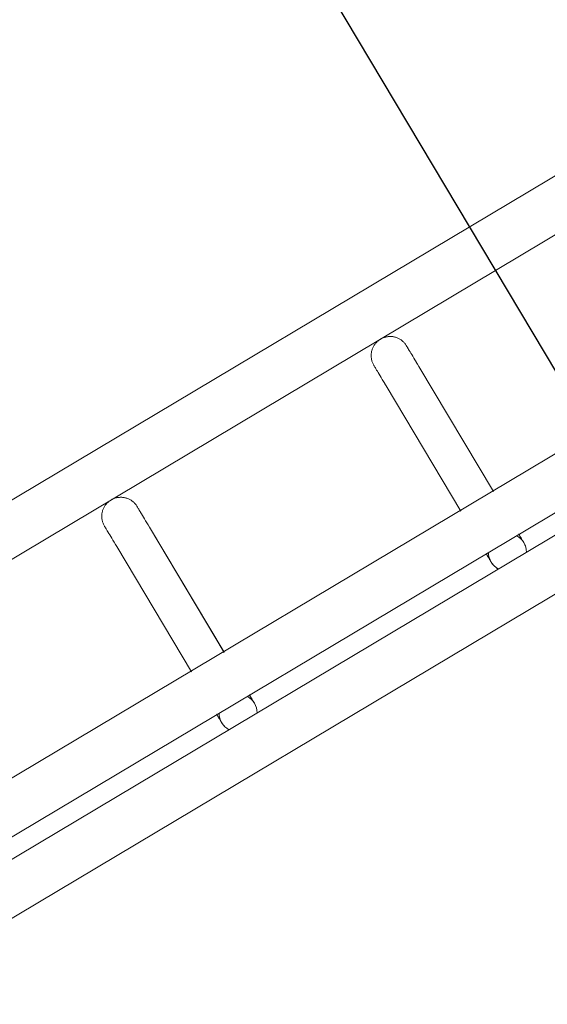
# Model space of a CAD drawing. Header units: metres. Extents: x 127444 to 127966, y 464485 to 464708.
# Tile 344 of 425: x 127926.3486 to 127926.4319, y 464651.3659 to 464651.5211. Entities that reach past the tile are written whole.
import ezdxf

# ---------------------------------------------------------------- set-up
doc = ezdxf.new("R2010")
doc.units = ezdxf.units.M
doc.layers.get('Defpoints').update_dxf_attribs({"color": 181, "lineweight": 25})
for name, color, linetype, lineweight in [('A-FLOR-HRAL', 11, 'Continuous', 9), ('B-WE-VH-VERHARDING_BETONSTRAATSTEEN-A-200', 8, 'Continuous', 9), ('S-BEAM', 12, 'Continuous', 9)]:
    doc.layers.add(name, color=color, linetype=linetype, lineweight=lineweight)

# ---------------------------------------------------------------- blocks, each defined once
blk = doc.blocks.new('34_22_B_BNP_Hekwerk_Integra_Schuin - Integra_Schuin_1000-4876941--2_00_00')
at = {"layer": 'A-FLOR-HRAL'}
for p, q in [((2736.98, 47.13), (-1956.09, 47.13)), ((-1956.09, 39.13), (2736.98, 39.13)), ((2736.97, 9.5), (-1956.09, 9.5)), ((-1956.09, 1.5), (2736.97, 1.5)), ((2736.97, -1.5), (-1956.09, -1.5)), ((-1956.09, -9.5), (2736.97, -9.5))]:
    blk.add_line(p, q, dxfattribs=at)
at = {"layer": 'S-BEAM'}
for p, q in [((2507.04, 32.34), (2507.04, 9.36)), ((2507.04, 32.34), (2507.04, 9.36)), ((2507.04, 32.34), (2507.04, 9.36)), ((2507.04, 32.34), (2507.04, 9.37)), ((2513.04, 9.36), (2513.04, 32.34)), ((2513.04, 9.36), (2513.04, 32.34)), ((2513.04, 9.36), (2513.04, 32.34)), ((2513.04, 9.37), (2513.04, 32.34)), ((2556.51, 32.34), (2556.51, 9.36)), ((2556.51, 32.34), (2556.51, 9.36)), ((2556.51, 32.34), (2556.51, 9.36)), ((2556.51, 32.34), (2556.51, 9.37)), ((2562.51, 9.36), (2562.51, 32.34)), ((2562.51, 9.36), (2562.51, 32.34)), ((2562.51, 9.36), (2562.51, 32.34)), ((2562.51, 9.37), (2562.51, 32.34))]:
    blk.add_line(p, q, dxfattribs=at)
at = {"layer": 'S-BEAM', "flags": 128}
for points in [[(2507.04, 36.13), (2507.04, 36.25), (2507.05, 36.36), (2507.06, 36.48), (2507.08, 36.6), (2507.1, 36.72), (2507.12, 36.84), (2507.15, 36.95), (2507.19, 37.07), (2507.23, 37.18), (2507.27, 37.29), (2507.32, 37.4), (2507.38, 37.51), (2507.43, 37.62), (2507.5, 37.72), (2507.56, 37.82), (2507.63, 37.92), (2507.7, 38.01), (2507.78, 38.1), (2507.86, 38.19), (2507.95, 38.28), (2508.03, 38.36), (2508.13, 38.44), (2508.22, 38.51), (2508.32, 38.58), (2508.42, 38.65), (2508.52, 38.71), (2508.62, 38.77), (2508.73, 38.83), (2508.84, 38.88), (2508.95, 38.92), (2509.06, 38.96), (2509.18, 39), (2509.29, 39.03), (2509.41, 39.06), (2509.53, 39.08), (2509.65, 39.1), (2509.77, 39.11), (2509.88, 39.12), (2510, 39.12), (2510.12, 39.12), (2510.24, 39.12), (2510.36, 39.11), (2510.48, 39.09), (2510.6, 39.07), (2510.72, 39.05), (2510.83, 39.02), (2510.95, 38.98), (2511.06, 38.94), (2511.18, 38.9), (2511.29, 38.85), (2511.39, 38.8), (2511.5, 38.74), (2511.6, 38.68), (2511.7, 38.62), (2511.8, 38.55), (2511.9, 38.48), (2511.99, 38.4), (2512.08, 38.32), (2512.17, 38.24), (2512.25, 38.15), (2512.33, 38.06), (2512.4, 37.97), (2512.48, 37.87), (2512.54, 37.77), (2512.61, 37.67), (2512.67, 37.57), (2512.72, 37.46), (2512.77, 37.35), (2512.82, 37.24), (2512.86, 37.13), (2512.9, 37.02), (2512.94, 36.9), (2512.96, 36.78), (2512.99, 36.67), (2513.01, 36.55), (2513.02, 36.43), (2513.03, 36.31), (2513.04, 36.19), (2513.04, 36.13)], [(2507.08, 36.6), (2507.1, 36.72), (2507.12, 36.84), (2507.15, 36.95), (2507.19, 37.07), (2507.23, 37.18), (2507.27, 37.29), (2507.32, 37.4), (2507.38, 37.51), (2507.43, 37.62), (2507.5, 37.72), (2507.56, 37.82), (2507.63, 37.92), (2507.7, 38.01), (2507.78, 38.1), (2507.86, 38.19), (2507.95, 38.28), (2508.03, 38.36), (2508.13, 38.44), (2508.22, 38.51), (2508.32, 38.58), (2508.42, 38.65), (2508.52, 38.71), (2508.62, 38.77), (2508.73, 38.83), (2508.84, 38.88), (2508.95, 38.92), (2509.06, 38.96), (2509.18, 39), (2509.29, 39.03), (2509.41, 39.06), (2509.53, 39.08), (2509.65, 39.1), (2509.77, 39.11), (2509.88, 39.12), (2510, 39.12), (2510.12, 39.12), (2510.24, 39.12), (2510.36, 39.11), (2510.48, 39.09), (2510.6, 39.07), (2510.72, 39.05), (2510.83, 39.02), (2510.95, 38.98), (2511.06, 38.94), (2511.18, 38.9), (2511.29, 38.85), (2511.39, 38.8), (2511.5, 38.74), (2511.6, 38.68), (2511.7, 38.62), (2511.8, 38.55), (2511.9, 38.48), (2511.99, 38.4), (2512.08, 38.32), (2512.17, 38.24), (2512.25, 38.15), (2512.33, 38.06), (2512.4, 37.97), (2512.48, 37.87), (2512.54, 37.77), (2512.61, 37.67), (2512.67, 37.57), (2512.72, 37.46), (2512.77, 37.35), (2512.82, 37.24), (2512.86, 37.13), (2512.9, 37.02), (2512.94, 36.9), (2512.96, 36.78), (2512.99, 36.67), (2513.01, 36.55), (2513.02, 36.43), (2513.03, 36.31), (2513.04, 36.19), (2513.04, 36.13)], [(2556.51, 36.13), (2556.52, 36.25), (2556.52, 36.36), (2556.54, 36.48), (2556.55, 36.6), (2556.57, 36.72), (2556.6, 36.84), (2556.63, 36.95), (2556.67, 37.07), (2556.71, 37.18), (2556.75, 37.29), (2556.8, 37.4), (2556.85, 37.51), (2556.91, 37.62), (2556.97, 37.72), (2557.04, 37.82), (2557.11, 37.92), (2557.18, 38.01), (2557.26, 38.1), (2557.34, 38.19), (2557.42, 38.28), (2557.51, 38.36), (2557.6, 38.44), (2557.7, 38.51), (2557.79, 38.58), (2557.89, 38.65), (2558, 38.71), (2558.1, 38.77), (2558.21, 38.83), (2558.32, 38.88), (2558.43, 38.92), (2558.54, 38.96), (2558.65, 39), (2558.77, 39.03), (2558.89, 39.06), (2559, 39.08), (2559.12, 39.1), (2559.24, 39.11), (2559.36, 39.12), (2559.48, 39.12), (2559.6, 39.12), (2559.72, 39.12), (2559.84, 39.11), (2559.96, 39.09), (2560.08, 39.07), (2560.2, 39.05), (2560.31, 39.02), (2560.43, 38.98), (2560.54, 38.94), (2560.65, 38.9), (2560.76, 38.85), (2560.87, 38.8), (2560.98, 38.74), (2561.08, 38.68), (2561.18, 38.62), (2561.28, 38.55), (2561.38, 38.48), (2561.47, 38.4), (2561.56, 38.32), (2561.64, 38.24), (2561.73, 38.15), (2561.81, 38.06), (2561.88, 37.97), (2561.95, 37.87), (2562.02, 37.77), (2562.09, 37.67), (2562.15, 37.57), (2562.2, 37.46), (2562.25, 37.35), (2562.3, 37.24), (2562.34, 37.13), (2562.38, 37.02), (2562.41, 36.9), (2562.44, 36.78), (2562.47, 36.67), (2562.48, 36.55), (2562.5, 36.43), (2562.51, 36.31), (2562.51, 36.19), (2562.51, 36.13)], [(2556.55, 36.6), (2556.57, 36.72), (2556.6, 36.84), (2556.63, 36.95), (2556.67, 37.07), (2556.71, 37.18), (2556.75, 37.29), (2556.8, 37.4), (2556.85, 37.51), (2556.91, 37.62), (2556.97, 37.72), (2557.04, 37.82), (2557.11, 37.92), (2557.18, 38.01), (2557.26, 38.1), (2557.34, 38.19), (2557.42, 38.28), (2557.51, 38.36), (2557.6, 38.44), (2557.7, 38.51), (2557.79, 38.58), (2557.89, 38.65), (2558, 38.71), (2558.1, 38.77), (2558.21, 38.83), (2558.32, 38.88), (2558.43, 38.92), (2558.54, 38.96), (2558.65, 39), (2558.77, 39.03), (2558.89, 39.06), (2559, 39.08), (2559.12, 39.1), (2559.24, 39.11), (2559.36, 39.12), (2559.48, 39.12), (2559.6, 39.12), (2559.72, 39.12), (2559.84, 39.11), (2559.96, 39.09), (2560.08, 39.07), (2560.2, 39.05), (2560.31, 39.02), (2560.43, 38.98), (2560.54, 38.94), (2560.65, 38.9), (2560.76, 38.85), (2560.87, 38.8), (2560.98, 38.74), (2561.08, 38.68), (2561.18, 38.62), (2561.28, 38.55), (2561.38, 38.48), (2561.47, 38.4), (2561.56, 38.32), (2561.64, 38.24), (2561.73, 38.15), (2561.81, 38.06), (2561.88, 37.97), (2561.95, 37.87), (2562.02, 37.77), (2562.09, 37.67), (2562.15, 37.57), (2562.2, 37.46), (2562.25, 37.35), (2562.3, 37.24), (2562.34, 37.13), (2562.38, 37.02), (2562.41, 36.9), (2562.44, 36.78), (2562.47, 36.67), (2562.48, 36.55), (2562.5, 36.43), (2562.51, 36.31), (2562.51, 36.19), (2562.51, 36.13)], [(2507.04, 32.34), (2507.04, 32.75), (2507.04, 33.15), (2507.04, 33.52), (2507.04, 33.87), (2507.04, 34.2), (2507.04, 34.5), (2507.04, 34.78), (2507.04, 35.03), (2507.04, 35.26), (2507.04, 35.46), (2507.04, 35.64), (2507.04, 35.78), (2507.04, 35.91), (2507.04, 36), (2507.04, 36.07), (2507.04, 36.11), (2507.04, 36.13)], [(2507.04, 36.13), (2507.04, 36.11), (2507.04, 36.07), (2507.04, 36), (2507.04, 35.91), (2507.04, 35.79), (2507.04, 35.64), (2507.04, 35.46), (2507.04, 35.26), (2507.04, 35.04), (2507.04, 34.78), (2507.04, 34.51), (2507.04, 34.2), (2507.04, 33.88), (2507.04, 33.53), (2507.04, 33.16), (2507.04, 32.76), (2507.04, 32.34), (2507.04, 32.34)], [(2513.04, 32.34), (2513.04, 32.75), (2513.04, 33.15), (2513.04, 33.52), (2513.04, 33.87), (2513.04, 34.2), (2513.04, 34.5), (2513.04, 34.78), (2513.04, 35.03), (2513.04, 35.26), (2513.04, 35.46), (2513.04, 35.64), (2513.04, 35.78), (2513.04, 35.91), (2513.04, 36), (2513.04, 36.07), (2513.04, 36.11), (2513.04, 36.13)], [(2513.04, 36.13), (2513.04, 36.11), (2513.04, 36.07), (2513.04, 36), (2513.04, 35.91), (2513.04, 35.79), (2513.04, 35.64), (2513.04, 35.46), (2513.04, 35.26), (2513.04, 35.04), (2513.04, 34.78), (2513.04, 34.51), (2513.04, 34.2), (2513.04, 33.88), (2513.04, 33.53), (2513.04, 33.16), (2513.04, 32.76), (2513.04, 32.34), (2513.04, 32.34)], [(2513.04, 33.52), (2513.04, 33.87), (2513.04, 34.2), (2513.04, 34.5), (2513.04, 34.78), (2513.04, 35.03), (2513.04, 35.26), (2513.04, 35.46), (2513.04, 35.64), (2513.04, 35.78), (2513.04, 35.91), (2513.04, 36), (2513.04, 36.07), (2513.04, 36.11), (2513.04, 36.13)], [(2513.04, 36.13), (2513.04, 36.11), (2513.04, 36.07), (2513.04, 36), (2513.04, 35.91), (2513.04, 35.79), (2513.04, 35.64), (2513.04, 35.46), (2513.04, 35.26), (2513.04, 35.04), (2513.04, 34.78), (2513.04, 34.51), (2513.04, 34.2), (2513.04, 33.88), (2513.04, 33.53)], [(2556.51, 32.34), (2556.51, 32.75), (2556.51, 33.15), (2556.51, 33.52), (2556.51, 33.87), (2556.51, 34.2), (2556.51, 34.5), (2556.51, 34.78), (2556.51, 35.03), (2556.51, 35.26), (2556.51, 35.46), (2556.51, 35.64), (2556.51, 35.78), (2556.51, 35.91), (2556.51, 36), (2556.51, 36.07), (2556.51, 36.11), (2556.51, 36.13)], [(2556.51, 36.13), (2556.51, 36.11), (2556.51, 36.07), (2556.51, 36), (2556.51, 35.91), (2556.51, 35.79), (2556.51, 35.64), (2556.51, 35.46), (2556.51, 35.26), (2556.51, 35.04), (2556.51, 34.78), (2556.51, 34.51), (2556.51, 34.2), (2556.51, 33.88), (2556.51, 33.53), (2556.51, 33.16), (2556.51, 32.76), (2556.51, 32.34), (2556.51, 32.34)], [(2562.51, 32.34), (2562.51, 32.75), (2562.51, 33.15), (2562.51, 33.52), (2562.51, 33.87), (2562.51, 34.2), (2562.51, 34.5), (2562.51, 34.78), (2562.51, 35.03), (2562.51, 35.26), (2562.51, 35.46), (2562.51, 35.64), (2562.51, 35.78), (2562.51, 35.91), (2562.51, 36), (2562.51, 36.07), (2562.51, 36.11), (2562.51, 36.13)], [(2562.51, 36.13), (2562.51, 36.11), (2562.51, 36.07), (2562.51, 36), (2562.51, 35.91), (2562.51, 35.79), (2562.51, 35.64), (2562.51, 35.46), (2562.51, 35.26), (2562.51, 35.04), (2562.51, 34.78), (2562.51, 34.51), (2562.51, 34.2), (2562.51, 33.88), (2562.51, 33.53), (2562.51, 33.16), (2562.51, 32.76), (2562.51, 32.34), (2562.51, 32.34)], [(2562.51, 33.52), (2562.51, 33.87), (2562.51, 34.2), (2562.51, 34.5), (2562.51, 34.78), (2562.51, 35.03), (2562.51, 35.26), (2562.51, 35.46), (2562.51, 35.64), (2562.51, 35.78), (2562.51, 35.91), (2562.51, 36), (2562.51, 36.07), (2562.51, 36.11), (2562.51, 36.13)], [(2562.51, 36.13), (2562.51, 36.11), (2562.51, 36.07), (2562.51, 36), (2562.51, 35.91), (2562.51, 35.79), (2562.51, 35.64), (2562.51, 35.46), (2562.51, 35.26), (2562.51, 35.04), (2562.51, 34.78), (2562.51, 34.51), (2562.51, 34.2), (2562.51, 33.88), (2562.51, 33.53)], [(2507.04, 32.34), (2507.04, 32.75), (2507.04, 33.15), (2507.04, 33.52), (2507.04, 33.87), (2507.04, 34.2)], [(2507.04, 34.2), (2507.04, 33.88), (2507.04, 33.53), (2507.04, 33.16), (2507.04, 32.76), (2507.04, 32.34), (2507.04, 32.34)], [(2556.51, 32.34), (2556.51, 32.75), (2556.51, 33.15), (2556.51, 33.52), (2556.51, 33.87), (2556.51, 34.2)], [(2556.51, 34.2), (2556.51, 33.88), (2556.51, 33.53), (2556.51, 33.16), (2556.51, 32.76), (2556.51, 32.34), (2556.51, 32.34)], [(2507.04, 1.58), (2507.04, 1.38), (2507.04, 1.19), (2507.04, 1.02), (2507.04, 0.86), (2507.04, 0.71), (2507.04, 0.58), (2507.04, 0.46), (2507.04, 0.35), (2507.04, 0.26), (2507.04, 0.18), (2507.04, 0.12), (2507.04, 0.07), (2507.04, 0.03), (2507.04, 0.01), (2507.04, 0)], [(2507.04, 1.58), (2507.04, 1.38), (2507.04, 1.19), (2507.04, 1.02), (2507.04, 0.86), (2507.04, 0.71), (2507.04, 0.58), (2507.04, 0.46), (2507.04, 0.35), (2507.04, 0.26), (2507.04, 0.18), (2507.04, 0.12), (2507.04, 0.07), (2507.04, 0.03), (2507.04, 0.01), (2507.04, 0)], [(2507.04, 0), (2507.04, 0.01), (2507.04, 0.03), (2507.04, 0.06), (2507.04, 0.11), (2507.04, 0.18), (2507.04, 0.26), (2507.04, 0.35), (2507.04, 0.46), (2507.04, 0.58), (2507.04, 0.71), (2507.04, 0.86), (2507.04, 1.02), (2507.04, 1.19), (2507.04, 1.37), (2507.04, 1.57)], [(2507.04, 0), (2507.04, 0.01), (2507.04, 0.03), (2507.04, 0.06), (2507.04, 0.11), (2507.04, 0.18), (2507.04, 0.26), (2507.04, 0.35), (2507.04, 0.46), (2507.04, 0.58), (2507.04, 0.71), (2507.04, 0.86), (2507.04, 1.02), (2507.04, 1.19), (2507.04, 1.37), (2507.04, 1.57)], [(2513.04, 1.58), (2513.04, 1.38), (2513.04, 1.19), (2513.04, 1.02), (2513.04, 0.86), (2513.04, 0.71), (2513.04, 0.58), (2513.04, 0.46), (2513.04, 0.35), (2513.04, 0.26), (2513.04, 0.18), (2513.04, 0.12), (2513.04, 0.07), (2513.04, 0.03), (2513.04, 0.01), (2513.04, 0)], [(2513.04, 1.58), (2513.04, 1.38), (2513.04, 1.19), (2513.04, 1.02), (2513.04, 0.86), (2513.04, 0.71), (2513.04, 0.58), (2513.04, 0.46), (2513.04, 0.35), (2513.04, 0.26), (2513.04, 0.18), (2513.04, 0.12), (2513.04, 0.07), (2513.04, 0.03), (2513.04, 0.01), (2513.04, 0)], [(2513.04, 0), (2513.04, 0.01), (2513.04, 0.03), (2513.04, 0.06), (2513.04, 0.11), (2513.04, 0.18), (2513.04, 0.26), (2513.04, 0.35), (2513.04, 0.46), (2513.04, 0.58), (2513.04, 0.71), (2513.04, 0.86), (2513.04, 1.02), (2513.04, 1.19), (2513.04, 1.37), (2513.04, 1.57)], [(2513.04, 0), (2513.04, 0.01), (2513.04, 0.03), (2513.04, 0.06), (2513.04, 0.11), (2513.04, 0.18), (2513.04, 0.26), (2513.04, 0.35), (2513.04, 0.46), (2513.04, 0.58), (2513.04, 0.71), (2513.04, 0.86), (2513.04, 1.02), (2513.04, 1.19), (2513.04, 1.37), (2513.04, 1.57)], [(2556.51, 1.58), (2556.51, 1.38), (2556.51, 1.19), (2556.51, 1.02), (2556.51, 0.86), (2556.51, 0.71), (2556.51, 0.58), (2556.51, 0.46), (2556.51, 0.35), (2556.51, 0.26), (2556.51, 0.18), (2556.51, 0.12), (2556.51, 0.07), (2556.51, 0.03), (2556.51, 0.01), (2556.51, 0)], [(2556.51, 1.58), (2556.51, 1.38), (2556.51, 1.19), (2556.51, 1.02), (2556.51, 0.86), (2556.51, 0.71), (2556.51, 0.58), (2556.51, 0.46), (2556.51, 0.35), (2556.51, 0.26), (2556.51, 0.18), (2556.51, 0.12), (2556.51, 0.07), (2556.51, 0.03), (2556.51, 0.01), (2556.51, 0)], [(2556.51, 0), (2556.51, 0.01), (2556.51, 0.03), (2556.51, 0.06), (2556.51, 0.11), (2556.51, 0.18), (2556.51, 0.26), (2556.51, 0.35), (2556.51, 0.46), (2556.51, 0.58), (2556.51, 0.71), (2556.51, 0.86), (2556.51, 1.02), (2556.51, 1.19), (2556.51, 1.37), (2556.51, 1.57)], [(2556.51, 0), (2556.51, 0.01), (2556.51, 0.03), (2556.51, 0.06), (2556.51, 0.11), (2556.51, 0.18), (2556.51, 0.26), (2556.51, 0.35), (2556.51, 0.46), (2556.51, 0.58), (2556.51, 0.71), (2556.51, 0.86), (2556.51, 1.02), (2556.51, 1.19), (2556.51, 1.37), (2556.51, 1.57)], [(2562.51, 1.58), (2562.51, 1.38), (2562.51, 1.19), (2562.51, 1.02), (2562.51, 0.86), (2562.51, 0.71), (2562.51, 0.58), (2562.51, 0.46), (2562.51, 0.35), (2562.51, 0.26), (2562.51, 0.18), (2562.51, 0.12), (2562.51, 0.07), (2562.51, 0.03), (2562.51, 0.01), (2562.51, 0)], [(2562.51, 1.58), (2562.51, 1.38), (2562.51, 1.19), (2562.51, 1.02), (2562.51, 0.86), (2562.51, 0.71), (2562.51, 0.58), (2562.51, 0.46), (2562.51, 0.35), (2562.51, 0.26), (2562.51, 0.18), (2562.51, 0.12), (2562.51, 0.07), (2562.51, 0.03), (2562.51, 0.01), (2562.51, 0)], [(2562.51, 0), (2562.51, 0.01), (2562.51, 0.03), (2562.51, 0.06), (2562.51, 0.11), (2562.51, 0.18), (2562.51, 0.26), (2562.51, 0.35), (2562.51, 0.46), (2562.51, 0.58), (2562.51, 0.71), (2562.51, 0.86), (2562.51, 1.02), (2562.51, 1.19), (2562.51, 1.37), (2562.51, 1.57)], [(2562.51, 0), (2562.51, 0.01), (2562.51, 0.03), (2562.51, 0.06), (2562.51, 0.11), (2562.51, 0.18), (2562.51, 0.26), (2562.51, 0.35), (2562.51, 0.46), (2562.51, 0.58), (2562.51, 0.71), (2562.51, 0.86), (2562.51, 1.02), (2562.51, 1.19), (2562.51, 1.37), (2562.51, 1.57)], [(2507.09, -0.54), (2507.07, -0.42), (2507.05, -0.3), (2507.04, -0.18), (2507.04, -0.06), (2507.04, 0)], [(2507.09, -0.54), (2507.07, -0.42), (2507.05, -0.3), (2507.04, -0.18), (2507.04, -0.06), (2507.04, 0)], [(2513.04, 0), (2513.03, -0.12), (2513.03, -0.24), (2513.02, -0.36), (2513, -0.48), (2512.98, -0.6)], [(2513.04, 0), (2513.03, -0.12), (2513.03, -0.24), (2513.02, -0.36), (2513, -0.48), (2512.98, -0.6)], [(2556.56, -0.54), (2556.54, -0.42), (2556.53, -0.3), (2556.52, -0.18), (2556.52, -0.06), (2556.51, 0)], [(2556.56, -0.54), (2556.54, -0.42), (2556.53, -0.3), (2556.52, -0.18), (2556.52, -0.06), (2556.51, 0)], [(2562.51, 0), (2562.51, -0.12), (2562.51, -0.24), (2562.49, -0.36), (2562.48, -0.48), (2562.46, -0.6)], [(2562.51, 0), (2562.51, -0.12), (2562.51, -0.24), (2562.49, -0.36), (2562.48, -0.48), (2562.46, -0.6)], [(2507.47, -1.55), (2507.41, -1.44), (2507.35, -1.34), (2507.3, -1.23)], [(2507.47, -1.55), (2507.41, -1.44), (2507.35, -1.34), (2507.3, -1.23)], [(2556.94, -1.55), (2556.88, -1.44), (2556.83, -1.34), (2556.78, -1.23)], [(2556.94, -1.55), (2556.88, -1.44), (2556.83, -1.34), (2556.78, -1.23)]]:
    blk.add_lwpolyline(points, dxfattribs=at)
at = {"layer": 'S-BEAM'}
for centre, start, end in [((2510.04, 0), 150, 180), ((2510.04, 0), 165, 180), ((2510.04, 0), 180, 210), ((2510.04, 0), 180, 195), ((2510.04, 0), 0, 30), ((2510.04, 0), 330, 0), ((2510.04, 0), 0, 15), ((2510.04, 0), 345, 0), ((2559.51, 0), 150, 180), ((2559.51, 0), 165, 180), ((2559.51, 0), 180, 210), ((2559.51, 0), 180, 195), ((2559.51, 0), 0, 30), ((2559.51, 0), 330, 0), ((2559.51, 0), 0, 15), ((2559.51, 0), 345, 0)]:
    blk.add_arc(centre, 3, start, end, dxfattribs=at)

msp = doc.modelspace()

# ---------------------------------------------------------------- hatches: boundary and pattern name
at = {"layer": 'B-WE-VH-VERHARDING_BETONSTRAATSTEEN-A-200'}
h = msp.add_hatch(dxfattribs=at)
h.set_pattern_fill('AVH-BSS_KEIFORMAAT_ELLEBOOG-SO', color=256, angle=1, pattern_type=2)
h.set_pattern_definition([(31.81611, (127908.58607, 464613.06392), (0.03386772, 0.14457862), [0.315, -0.105]), (301.81611, (127908.47536, 464613.24236), (0.03386772, 0.14457862), [0.315, -0.105])])
h.paths.add_polyline_path([(127940.57923, 464651.66311), (127937.65926, 464649.92134), (127938.01786, 464649.32017), (127940.93783, 464651.06194)], flags=16)
h.paths.add_polyline_path([(127944.2228, 464653.02142), (127943.8642, 464653.62259), (127940.94423, 464651.88083), (127941.30283, 464651.27966)], flags=16)
edge = h.paths.add_edge_path(flags=16)
edge.add_arc((127917.88105, 464700.47107), 0.4, 30.8149, 210.8149)
edge.add_line((127917.53752, 464700.26616), (127921.37951, 464693.82496))
edge.add_arc((127921.72304, 464694.02987), 0.4, 210.8149, 390.8149)
edge.add_line((127922.06657, 464694.23477), (127918.22458, 464700.67597))
edge = h.paths.add_edge_path()
edge.add_line((127929.24995, 464697.53579), (127928.80329, 464697.26935))
edge.add_line((127928.80329, 464697.26935), (127928.62665, 464697.56548))
edge.add_line((127928.62665, 464697.56548), (127924.41416, 464695.05272))
edge.add_line((127924.41416, 464695.05272), (127919.91876, 464702.589))
edge.add_arc((127922.49521, 464704.12585), 3, 146.6578, 210.81611, ccw=False)
edge.add_line((127919.989, 464705.77476), (127913.63025, 464701.98178))
edge.add_arc((127913.33915, 464701.57526), 0.5, 30.8162, 54.3942, ccw=False)
edge.add_line((127913.76856, 464701.8314), (127919.60859, 464692.04091))
edge.add_arc((127919.17411, 464691.7839), 0.50481, -52.9525, 30.6058, ccw=False)
edge.add_line((127919.47824, 464691.381), (127915.65218, 464689.09885))
edge.add_line((127915.65218, 464689.09885), (127916.2004, 464688.17979))
edge.add_line((127916.2004, 464688.17979), (127915.59923, 464687.82119))
edge.add_line((127915.59923, 464687.82119), (127915.05101, 464688.74026))
edge.add_line((127915.05101, 464688.74026), (127913.20424, 464687.63872))
edge.add_line((127913.20424, 464687.63872), (127914.89256, 464684.76207))
edge.add_line((127914.89256, 464684.76207), (127915.59184, 464684.79392))
edge.add_line((127915.59184, 464684.79392), (127915.63332, 464683.88302))
edge.add_line((127915.63332, 464683.88302), (127917.341, 464684.90122))
edge.add_line((127917.341, 464684.90122), (127916.77749, 464685.84591))
edge.add_line((127916.77749, 464685.84591), (127917.37866, 464686.20451))
edge.add_line((127917.37866, 464686.20451), (127918.50568, 464684.31512))
edge.add_line((127918.50568, 464684.31512), (127917.90451, 464683.95652))
edge.add_line((127917.90451, 464683.95652), (127919.08277, 464681.98124))
edge.add_line((127919.08277, 464681.98124), (127919.68394, 464682.33984))
edge.add_line((127919.68394, 464682.33984), (127921.4257, 464679.41987))
edge.add_line((127921.4257, 464679.41987), (127920.82453, 464679.06127))
edge.add_line((127920.82453, 464679.06127), (127922.00279, 464677.08599))
edge.add_line((127922.00279, 464677.08599), (127922.60396, 464677.44459))
edge.add_line((127922.60396, 464677.44459), (127923.73098, 464675.5552))
edge.add_line((127923.73098, 464675.5552), (127923.12981, 464675.1966))
edge.add_line((127923.12981, 464675.1966), (127924.61544, 464672.70603))
edge.add_line((127924.61544, 464672.70603), (127925.21661, 464673.06463))
edge.add_line((127925.21661, 464673.06463), (127926.34363, 464671.17523))
edge.add_line((127926.34363, 464671.17523), (127927.82926, 464668.68467))
edge.add_line((127927.82926, 464668.68467), (127928.95628, 464666.79527))
edge.add_line((127928.95628, 464666.79527), (127930.44191, 464664.30471))
edge.add_line((127930.44191, 464664.30471), (127931.56893, 464662.41531))
edge.add_line((127931.56893, 464662.41531), (127930.96776, 464662.05671))
edge.add_line((127930.96776, 464662.05671), (127932.45339, 464659.56615))
edge.add_line((127932.45339, 464659.56615), (127933.05456, 464659.92475))
edge.add_line((127933.05456, 464659.92475), (127934.18159, 464658.03535))
edge.add_line((127934.18159, 464658.03535), (127933.58041, 464657.67675))
edge.add_line((127933.58041, 464657.67675), (127933.90059, 464657.13999))
edge.add_line((127933.90059, 464657.13999), (127935.47222, 464658.07747))
edge.add_line((127935.47222, 464658.07747), (127936.59925, 464656.18808))
edge.add_line((127936.59925, 464656.18808), (127934.70986, 464655.06105))
edge.add_line((127934.70986, 464655.06105), (127933.96704, 464656.30634))
edge.add_line((127933.96704, 464656.30634), (127931.26177, 464654.69264))
edge.add_line((127931.26177, 464654.69264), (127931.62037, 464654.09147))
edge.add_line((127931.62037, 464654.09147), (127931.0192, 464653.73287))
edge.add_line((127931.0192, 464653.73287), (127930.66068, 464654.33409))
edge.add_line((127930.66068, 464654.33409), (127926.95213, 464652.12194))
edge.add_line((127926.95213, 464652.12194), (127930.18506, 464645.46298))
edge.add_line((127930.18506, 464645.46298), (127936.19927, 464649.05046))
edge.add_line((127936.19927, 464649.05046), (127936.55787, 464648.44929))
edge.add_line((127936.55787, 464648.44929), (127921.0133, 464639.17694))
edge.add_line((127921.0133, 464639.17694), (127920.84681, 464639.45605))
edge.add_line((127920.84681, 464639.45605), (127918.35625, 464637.97043))
edge.add_line((127918.35625, 464637.97043), (127918.90695, 464637.0472))
edge.add_line((127918.90695, 464637.0472), (127917.01756, 464635.92018))
edge.add_line((127917.01756, 464635.92018), (127916.46685, 464636.8434))
edge.add_line((127916.46685, 464636.8434), (127913.97628, 464635.35778))
edge.add_line((127913.97628, 464635.35778), (127914.14278, 464635.07866))
edge.add_line((127914.14278, 464635.07866), (127912.25338, 464633.95164))
edge.add_line((127912.25338, 464633.95164), (127915.11458, 464629.155))
edge.add_line((127915.11458, 464629.155), (127902.72187, 464621.76273))
edge.add_line((127902.72187, 464621.76273), (127903.5901, 464620.30719))
edge.add_line((127903.5901, 464620.30719), (127904.08821, 464620.60432))
edge.add_line((127904.08821, 464620.60432), (127904.44681, 464620.00315))
edge.add_line((127904.44681, 464620.00315), (127903.9487, 464619.70602))
edge.add_line((127903.9487, 464619.70602), (127905.69046, 464616.78605))
edge.add_line((127905.69046, 464616.78605), (127906.18858, 464617.08317))
edge.add_line((127906.18858, 464617.08317), (127906.54718, 464616.482))
edge.add_line((127906.54718, 464616.482), (127906.04906, 464616.18488))
edge.add_line((127906.04906, 464616.18488), (127907.79083, 464613.2649))
edge.add_line((127907.79083, 464613.2649), (127908.28894, 464613.56203))
edge.add_line((127908.28894, 464613.56203), (127908.58607, 464613.06392))
edge.add_line((127908.58607, 464613.06392), (127911.67781, 464614.90814))
edge.add_line((127911.67781, 464614.90814), (127911.38068, 464615.40625))
edge.add_line((127911.38068, 464615.40625), (127922.07294, 464621.78419))
edge.add_line((127922.07294, 464621.78419), (127922.37006, 464621.28608))
edge.add_line((127922.37006, 464621.28608), (127924.86063, 464622.7717))
edge.add_line((127924.86063, 464622.7717), (127924.5635, 464623.26982))
edge.add_line((127924.5635, 464623.26982), (127926.4529, 464624.39684))
edge.add_line((127926.4529, 464624.39684), (127926.75002, 464623.89873))
edge.add_line((127926.75002, 464623.89873), (127929.24059, 464625.38436))
edge.add_line((127929.24059, 464625.38436), (127928.94347, 464625.88247))
edge.add_line((127928.94347, 464625.88247), (127930.83286, 464627.00949))
edge.add_line((127930.83286, 464627.00949), (127931.12999, 464626.51138))
edge.add_line((127931.12999, 464626.51138), (127933.62055, 464627.99701))
edge.add_line((127933.62055, 464627.99701), (127933.32343, 464628.49512))
edge.add_line((127933.32343, 464628.49512), (127935.21282, 464629.62214))
edge.add_line((127935.21282, 464629.62214), (127935.50995, 464629.12403))
edge.add_line((127935.50995, 464629.12403), (127938.00051, 464630.60966))
edge.add_line((127938.00051, 464630.60966), (127937.96978, 464630.66119))
edge.add_line((127937.96978, 464630.66119), (127938.61389, 464631.0454))
edge.add_line((127938.61389, 464631.0454), (127938.3475, 464631.49198))
edge.add_line((127938.3475, 464631.49198), (127938.94867, 464631.85058))
edge.add_line((127938.94867, 464631.85058), (127939.21506, 464631.404))
edge.add_line((127939.21506, 464631.404), (127942.99385, 464633.65805))
edge.add_line((127942.99385, 464633.65805), (127942.72746, 464634.10463))
edge.add_line((127942.72746, 464634.10463), (127943.32863, 464634.46323))
edge.add_line((127943.32863, 464634.46323), (127943.59502, 464634.01665))
edge.add_line((127943.59502, 464634.01665), (127947.37381, 464636.2707))
edge.add_line((127947.37381, 464636.2707), (127947.10742, 464636.71728))
edge.add_line((127947.10742, 464636.71728), (127947.70859, 464637.07588))
edge.add_line((127947.70859, 464637.07588), (127947.97498, 464636.6293))
edge.add_line((127947.97498, 464636.6293), (127951.75377, 464638.88335))
edge.add_line((127951.75377, 464638.88335), (127951.48738, 464639.32993))
edge.add_line((127951.48738, 464639.32993), (127952.08855, 464639.68853))
edge.add_line((127952.08855, 464639.68853), (127952.35494, 464639.24195))
edge.add_line((127952.35494, 464639.24195), (127956.13373, 464641.496))
edge.add_line((127956.13373, 464641.496), (127955.86734, 464641.94258))
edge.add_line((127955.86734, 464641.94258), (127956.46851, 464642.30118))
edge.add_line((127956.46851, 464642.30118), (127956.7349, 464641.8546))
edge.add_line((127956.7349, 464641.8546), (127960.51369, 464644.10865))
edge.add_line((127960.51369, 464644.10865), (127960.2473, 464644.55523))
edge.add_line((127960.2473, 464644.55523), (127960.69389, 464644.82162))
edge.add_line((127960.69389, 464644.82162), (127959.27999, 464647.19196))
edge.add_line((127959.27999, 464647.19196), (127958.8334, 464646.92557))
edge.add_line((127958.8334, 464646.92557), (127958.47477, 464647.52678))
edge.add_line((127958.47477, 464647.52678), (127958.92142, 464647.79309))
edge.add_line((127958.92142, 464647.79309), (127958.87527, 464647.87041))
edge.add_line((127958.87527, 464647.87041), (127958.83663, 464647.84737))
edge.add_line((127958.83663, 464647.84737), (127958.29873, 464648.74912))
edge.add_line((127958.29873, 464648.74912), (127958.3374, 464648.77219))
edge.add_line((127958.3374, 464648.77219), (127958.29125, 464648.84946))
edge.add_line((127958.29125, 464648.84946), (127957.84469, 464648.58308))
edge.add_line((127957.84469, 464648.58308), (127957.48609, 464649.18425))
edge.add_line((127957.48609, 464649.18425), (127957.93268, 464649.45064))
edge.add_line((127957.93268, 464649.45064), (127955.52494, 464653.48708))
edge.add_line((127955.52494, 464653.48708), (127955.07836, 464653.22069))
edge.add_line((127955.07836, 464653.22069), (127954.71976, 464653.82186))
edge.add_line((127954.71976, 464653.82186), (127955.16635, 464654.08825))
edge.add_line((127955.16635, 464654.08825), (127952.76374, 464658.1161))
edge.add_line((127952.76374, 464658.1161), (127952.31714, 464657.8497))
edge.add_line((127952.31714, 464657.8497), (127951.95854, 464658.45088))
edge.add_line((127951.95854, 464658.45088), (127952.40514, 464658.71727))
edge.add_line((127952.40514, 464658.71727), (127950.1511, 464662.49607))
edge.add_line((127950.1511, 464662.49607), (127949.70449, 464662.22967))
edge.add_line((127949.70449, 464662.22967), (127949.34589, 464662.83084))
edge.add_line((127949.34589, 464662.83084), (127949.79248, 464663.09722))
edge.add_line((127949.79248, 464663.09722), (127947.53848, 464666.87604))
edge.add_line((127947.53848, 464666.87604), (127947.09184, 464666.60963))
edge.add_line((127947.09184, 464666.60963), (127946.73324, 464667.2108))
edge.add_line((127946.73324, 464667.2108), (127947.17983, 464667.47719))
edge.add_line((127947.17983, 464667.47719), (127944.92584, 464671.25601))
edge.add_line((127944.92584, 464671.25601), (127944.47919, 464670.98959))
edge.add_line((127944.47919, 464670.98959), (127944.12059, 464671.59076))
edge.add_line((127944.12059, 464671.59076), (127944.56722, 464671.85717))
edge.add_line((127944.56722, 464671.85717), (127942.31317, 464675.63596))
edge.add_line((127942.31317, 464675.63596), (127941.86654, 464675.36955))
edge.add_line((127941.86654, 464675.36955), (127941.50794, 464675.97072))
edge.add_line((127941.50794, 464675.97072), (127941.9546, 464676.23715))
edge.add_line((127941.9546, 464676.23715), (127939.7005, 464680.01591))
edge.add_line((127939.7005, 464680.01591), (127939.25413, 464679.74965))
edge.add_line((127939.25413, 464679.74965), (127938.89514, 464680.35059))
edge.add_line((127938.89514, 464680.35059), (127939.34202, 464680.61716))
edge.add_line((127939.34202, 464680.61716), (127937.08788, 464684.39589))
edge.add_line((127937.08788, 464684.39589), (127936.64124, 464684.12947))
edge.add_line((127936.64124, 464684.12947), (127936.28264, 464684.73064))
edge.add_line((127936.28264, 464684.73064), (127936.7293, 464684.99708))
edge.add_line((127936.7293, 464684.99708), (127934.47522, 464688.77585))
edge.add_line((127934.47522, 464688.77585), (127934.02859, 464688.50943))
edge.add_line((127934.02859, 464688.50943), (127933.66999, 464689.1106))
edge.add_line((127933.66999, 464689.1106), (127934.11664, 464689.37703))
edge.add_line((127934.11664, 464689.37703), (127931.8626, 464693.15582))
edge.add_line((127931.8626, 464693.15582), (127931.41594, 464692.88939))
edge.add_line((127931.41594, 464692.88939), (127931.05734, 464693.49056))
edge.add_line((127931.05734, 464693.49056), (127931.504, 464693.75699))
edge.add_line((127931.504, 464693.75699), (127929.24995, 464697.53579))
h.paths.add_polyline_path([(127958.14957, 464648.76494), (127958.25263, 464648.82642), (127958.88274, 464647.77007), (127958.77968, 464647.7086)], flags=17)
h = msp.add_hatch(dxfattribs=at)
h.set_pattern_fill('AVH-BSS_KEIFORMAAT_ELLEBOOG-SO', color=256, angle=1, pattern_type=2)
h.set_pattern_definition([(1, (2e-09, 52.72539), (0.103151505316, 0.106816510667), [0.315, -0.105]), (271, (-0.00367, 52.93536), (0.103151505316, 0.106816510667), [0.315, -0.105])])
h.paths.add_polyline_path([(127936.64375, 464648.50051), (127936.28515, 464649.10169), (127925.97936, 464642.95427), (127922.55986, 464648.68687), (127922.86045, 464648.86617), (127922.50185, 464649.46734), (127917.3531, 464646.39611), (127917.30336, 464647.21519), (127916.60409, 464647.18334), (127916.70418, 464644.98562), (127917.40346, 464645.01746), (127917.37714, 464645.59537), (127918.05108, 464645.99738), (127921.47058, 464640.26478), (127920.6547, 464639.77811), (127921.0133, 464639.17694)], flags=17)
h.paths.add_polyline_path([(127906.47784, 464630.50653), (127906.11925, 464631.1077), (127904.22985, 464629.98067), (127904.58845, 464629.3795)], flags=16)
h.paths.add_polyline_path([(127914.14278, 464635.07866), (127913.78418, 464635.67983), (127911.89478, 464634.55281), (127912.25338, 464633.95164)], flags=17)
h.paths.add_polyline_path([(127936.64375, 464648.50051), (127936.28515, 464649.10169), (127925.97936, 464642.95427), (127922.55986, 464648.68687), (127922.86045, 464648.86617), (127922.50185, 464649.46734), (127917.3531, 464646.39611), (127917.30336, 464647.21519), (127916.60409, 464647.18334), (127916.70418, 464644.98562), (127917.40346, 464645.01746), (127917.37714, 464645.59537), (127918.05108, 464645.99738), (127921.47058, 464640.26478), (127920.6547, 464639.77811), (127921.0133, 464639.17694)], flags=17)
edge = h.paths.add_edge_path(flags=16)
edge.add_arc((127906.61302, 464696.42456), 0.40001, 2.991, 182.2395)
edge.add_line((127906.21332, 464696.40893), (127906.72019, 464685.30208))
edge.add_arc((127907.11886, 464685.34036), 0.4005, 185.4842, 359.7384)
edge.add_line((127907.51936, 464685.33853), (127907.01249, 464696.44544))
edge = h.paths.add_edge_path()
edge.add_line((127915.6825, 464667.41804), (127916.38177, 464667.44989))
edge.add_line((127916.38177, 464667.44989), (127916.21855, 464671.03351))
edge.add_line((127916.21855, 464671.03351), (127915.51928, 464671.00166))
edge.add_line((127915.51928, 464671.00166), (127915.41918, 464673.19938))
edge.add_line((127915.41918, 464673.19938), (127916.11846, 464673.23123))
edge.add_line((127916.11846, 464673.23123), (127915.98254, 464676.21547))
edge.add_line((127915.98254, 464676.21547), (127915.28327, 464676.18363))
edge.add_line((127915.28327, 464676.18363), (127915.12857, 464679.58011))
edge.add_line((127915.12857, 464679.58011), (127915.82785, 464679.61195))
edge.add_line((127915.82785, 464679.61195), (127915.69193, 464682.5962))
edge.add_line((127915.69193, 464682.5962), (127914.99266, 464682.56435))
edge.add_line((127914.99266, 464682.56435), (127914.89029, 464684.81202))
edge.add_line((127914.89029, 464684.81202), (127913.20424, 464687.63872))
edge.add_line((127913.20424, 464687.63872), (127910.65997, 464686.12114))
edge.add_arc((127910.40161, 464686.54922), 0.50001, 182.6082, 301.1127, ccw=False)
edge.add_line((127909.90212, 464686.52647), (127909.31543, 464699.40799))
edge.add_line((127909.31543, 464699.40799), (127903.79014, 464696.11216))
edge.add_line((127903.79014, 464696.11216), (127904.50289, 464680.46465))
edge.add_line((127904.50289, 464680.46465), (127899.60241, 464680.24141))
edge.add_line((127899.60241, 464680.24141), (127899.92236, 464673.19029))
edge.add_line((127899.92236, 464673.19029), (127899.34297, 464673.1639))
edge.add_line((127899.34297, 464673.1639), (127899.50737, 464669.58033))
edge.add_line((127899.50737, 464669.58033), (127900.08677, 464669.60672))
edge.add_line((127900.08677, 464669.60672), (127900.18686, 464667.409))
edge.add_line((127900.18686, 464667.409), (127899.60746, 464667.38261))
edge.add_line((127899.60746, 464667.38261), (127899.77068, 464663.79899))
edge.add_line((127899.77068, 464663.79899), (127900.35008, 464663.82538))
edge.add_line((127900.35008, 464663.82538), (127900.45017, 464661.62766))
edge.add_line((127900.45017, 464661.62766), (127899.87077, 464661.60127))
edge.add_line((127899.87077, 464661.60127), (127900.03861, 464658.01786))
edge.add_line((127900.03861, 464658.01786), (127900.61801, 464658.04425))
edge.add_line((127900.61801, 464658.04425), (127900.71348, 464655.84631))
edge.add_line((127900.71348, 464655.84631), (127900.13408, 464655.81992))
edge.add_line((127900.13408, 464655.81992), (127900.2973, 464652.2363))
edge.add_line((127900.2973, 464652.2363), (127900.8767, 464652.26269))
edge.add_line((127900.8767, 464652.26269), (127900.9768, 464650.06497))
edge.add_line((127900.9768, 464650.06497), (127900.3974, 464650.03858))
edge.add_line((127900.3974, 464650.03858), (127900.56061, 464646.45496))
edge.add_line((127900.56061, 464646.45496), (127901.14001, 464646.48135))
edge.add_line((127901.14001, 464646.48135), (127901.76673, 464632.72094))
edge.add_line((127901.76673, 464632.72094), (127901.18733, 464632.69455))
edge.add_line((127901.18733, 464632.69455), (127901.35055, 464629.11093))
edge.add_line((127901.35055, 464629.11093), (127901.92995, 464629.13732))
edge.add_line((127901.92995, 464629.13732), (127902.03004, 464626.9396))
edge.add_line((127902.03004, 464626.9396), (127901.45064, 464626.91321))
edge.add_line((127901.45064, 464626.91321), (127901.58097, 464624.05164))
edge.add_line((127901.58097, 464624.05164), (127902.16037, 464624.07803))
edge.add_line((127902.16037, 464624.07803), (127902.19222, 464623.37876))
edge.add_line((127902.19222, 464623.37876), (127901.7694, 464623.3595))
edge.add_line((127901.7694, 464623.3595), (127902.72187, 464621.76273))
edge.add_line((127902.72187, 464621.76273), (127915.11458, 464629.155))
edge.add_line((127915.11458, 464629.155), (127912.25338, 464633.95164))
edge.add_line((127912.25338, 464633.95164), (127914.14278, 464635.07866))
edge.add_line((127914.14278, 464635.07866), (127913.97628, 464635.35778))
edge.add_line((127913.97628, 464635.35778), (127916.46685, 464636.8434))
edge.add_line((127916.46685, 464636.8434), (127915.89053, 464637.80957))
edge.add_line((127915.89053, 464637.80957), (127917.77993, 464638.9366))
edge.add_line((127917.77993, 464638.9366), (127918.35625, 464637.97043))
edge.add_line((127918.35625, 464637.97043), (127920.84681, 464639.45605))
edge.add_line((127920.84681, 464639.45605), (127920.6547, 464639.77811))
edge.add_line((127920.6547, 464639.77811), (127921.47058, 464640.26478))
edge.add_line((127921.47058, 464640.26478), (127918.05038, 464646.00075))
edge.add_line((127918.05038, 464646.00075), (127917.37714, 464645.59537))
edge.add_line((127917.37714, 464645.59537), (127917.40346, 464645.01746))
edge.add_line((127917.40346, 464645.01746), (127916.70418, 464644.98562))
edge.add_line((127916.70418, 464644.98562), (127916.60409, 464647.18334))
edge.add_line((127916.60409, 464647.18334), (127917.18349, 464647.20973))
edge.add_line((127917.18349, 464647.20973), (127917.15193, 464647.90268))
edge.add_line((127917.15193, 464647.90268), (127916.57253, 464647.87629))
edge.add_line((127916.57253, 464647.87629), (127916.47243, 464650.07401))
edge.add_line((127916.47243, 464650.07401), (127917.17171, 464650.10586))
edge.add_line((127917.17171, 464650.10586), (127917.00849, 464653.68948))
edge.add_line((127917.00849, 464653.68948), (127916.30922, 464653.65763))
edge.add_line((127916.30922, 464653.65763), (127916.21781, 464655.85575))
edge.add_line((127916.21781, 464655.85575), (127916.0459, 464659.43897))
edge.add_line((127916.0459, 464659.43897), (127915.94581, 464661.6367))
edge.add_line((127915.94581, 464661.6367), (127915.78259, 464665.22032))
edge.add_line((127915.78259, 464665.22032), (127915.6825, 464667.41804))

# ---------------------------------------------------------------- linework, layer by layer
at = {"layer": 'Defpoints', "flags": 128}
msp.add_lwpolyline([(127916.57253, 464647.87629), (127917.15193, 464647.90268), (127917.18349, 464647.20973), (127916.60409, 464647.18334), (127916.70418, 464644.98562), (127917.40346, 464645.01746), (127917.37714, 464645.59537), (127922.54706, 464648.70834), (127922.86045, 464648.86617), (127922.50185, 464649.46734), (127926.28064, 464651.72139), (127926.63924, 464651.12022), (127927.24041, 464651.47882), (127926.90781, 464652.03659), (127930.66068, 464654.33409), (127931.0192, 464653.73287), (127931.62037, 464654.09147), (127931.26177, 464654.69264), (127933.96704, 464656.30634)], dxfattribs=at)

# ---------------------------------------------------------------- block references
at = {"layer": 'A-FLOR-HRAL', "xscale": 0.001, "yscale": 0.001, "zscale": 0.001, "rotation": 30.81638242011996}
msp.add_blockref('34_22_B_BNP_Hekwerk_Integra_Schuin - Integra_Schuin_1000-4876941--2_00_00', (127924.22744, 464650.12595), dxfattribs=at)

doc.saveas('drawing.dxf')
